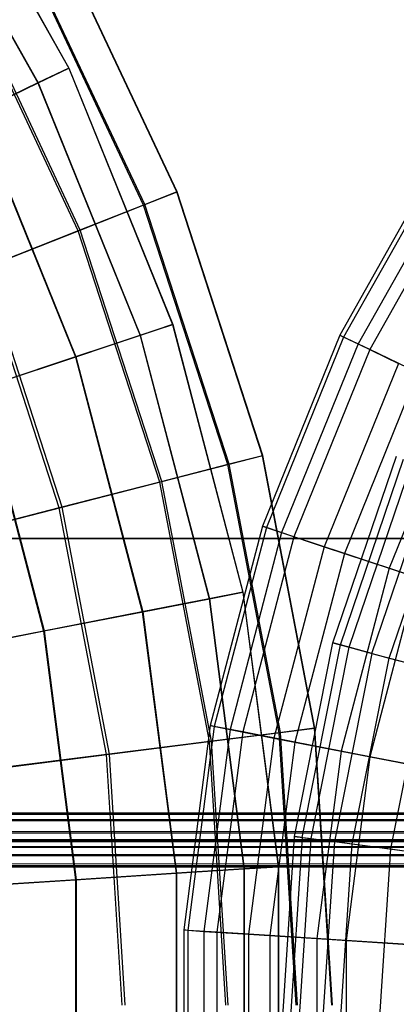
# Model space of a CAD drawing. Extents: x 0.2 to 40.1, y -6.7 to 6.7.
# Tile 484 of 516: x 35.095 to 35.648, y 3.451 to 4.895. Entities that reach past the tile are written whole.
import ezdxf

# ---------------------------------------------------------------- set-up
doc = ezdxf.new("R2010")
doc.units = 0
doc.header["$MEASUREMENT"] = 0
doc.layers.get('0').update_dxf_attribs({"color": 13, "linetype": 'CONTINUOUS'})

# ---------------------------------------------------------------- blocks, each defined once
blk = doc.blocks.new('SNOWBALL_XIV_PM3_STL')
at = {"color": 0}
for p, q in [((34.9682, 5.1783, 6.5174), (35.1674, 4.8245, 6.5174)), ((34.9682, 5.1783, 6.5174), (35.1674, 4.8245, 6.5174)), ((34.9683, 5.1784, 6.1213), (35.1676, 4.8245, 6.1213)), ((34.9683, 5.1784, 6.1213), (35.1676, 4.8245, 6.1213)), ((34.9259, 5.1508, 6.9102), (35.122, 4.8026, 6.9102)), ((34.9259, 5.1508, 6.9102), (35.122, 4.8026, 6.9102)), ((34.9263, 5.151, 5.7285), (35.1224, 4.8028, 5.7285)), ((34.9263, 5.151, 5.7285), (35.1224, 4.8028, 5.7285)), ((35.3258, 4.6426, 6.523), (35.1525, 5.0109, 6.523)), ((35.3258, 4.6426, 6.523), (35.1525, 5.0109, 6.523)), ((35.3264, 4.6429, 6.1192), (35.1531, 5.0113, 6.1192)), ((35.3264, 4.6429, 6.1192), (35.1531, 5.0113, 6.1192)), ((35.2772, 4.6234, 6.9235), (35.1067, 4.9857, 6.9235)), ((35.2772, 4.6234, 6.9235), (35.1067, 4.9857, 6.9235)), ((35.279, 4.6241, 5.7185), (35.1084, 4.9867, 5.7185)), ((35.279, 4.6241, 5.7185), (35.1084, 4.9867, 5.7185)), ((35.1813, 4.5854, 7.314), (35.0163, 4.9361, 7.314)), ((35.1813, 4.5854, 7.314), (35.0163, 4.9361, 7.314)), ((35.1843, 4.5866, 5.3277), (35.0192, 4.9376, 5.3277)), ((35.1843, 4.5866, 5.3277), (35.0192, 4.9376, 5.3277)), ((35.1674, 4.8245, 6.5174), (35.122, 4.8026, 6.9102)), ((35.1674, 4.8245, 6.5174), (35.122, 4.8026, 6.9102)), ((35.1224, 4.8028, 5.7285), (35.1676, 4.8245, 6.1213)), ((35.1224, 4.8028, 5.7285), (35.1676, 4.8245, 6.1213)), ((35.1676, 4.8245, 6.1213), (35.1674, 4.8245, 6.5174)), ((35.1674, 4.8245, 6.5174), (35.3198, 4.4481, 6.5174)), ((35.1676, 4.8245, 6.1213), (35.1674, 4.8245, 6.5174)), ((35.1674, 4.8245, 6.5174), (35.3198, 4.4481, 6.5174)), ((35.1676, 4.8245, 6.1213), (35.32, 4.4481, 6.1213)), ((35.1676, 4.8245, 6.1213), (35.32, 4.4481, 6.1213)), ((35.122, 4.8026, 6.9102), (35.032, 4.7593, 7.2934)), ((35.122, 4.8026, 6.9102), (35.032, 4.7593, 7.2934)), ((35.0327, 4.7596, 5.3452), (35.1224, 4.8028, 5.7285)), ((35.0327, 4.7596, 5.3452), (35.1224, 4.8028, 5.7285)), ((35.122, 4.8026, 6.9102), (35.272, 4.4322, 6.9102)), ((35.122, 4.8026, 6.9102), (35.272, 4.4322, 6.9102)), ((35.1224, 4.8028, 5.7285), (35.2724, 4.4323, 5.7285)), ((35.1224, 4.8028, 5.7285), (35.2724, 4.4323, 5.7285)), ((35.032, 4.7593, 7.2934), (35.1772, 4.4007, 7.2934)), ((35.032, 4.7593, 7.2934), (35.1772, 4.4007, 7.2934)), ((35.0327, 4.7596, 5.3452), (35.1779, 4.4009, 5.3452)), ((35.0327, 4.7596, 5.3452), (35.1779, 4.4009, 5.3452)), ((35.3258, 4.6426, 6.523), (35.2772, 4.6234, 6.9235)), ((35.3258, 4.6426, 6.523), (35.2772, 4.6234, 6.9235)), ((35.279, 4.6241, 5.7185), (35.3264, 4.6429, 6.1192)), ((35.279, 4.6241, 5.7185), (35.3264, 4.6429, 6.1192)), ((35.3264, 4.6429, 6.1192), (35.3258, 4.6426, 6.523)), ((35.3264, 4.6429, 6.1192), (35.3258, 4.6426, 6.523)), ((35.4516, 4.2555, 6.523), (35.3258, 4.6426, 6.523)), ((35.4516, 4.2555, 6.523), (35.3258, 4.6426, 6.523)), ((35.4522, 4.2557, 6.1192), (35.3264, 4.6429, 6.1192)), ((35.4522, 4.2557, 6.1192), (35.3264, 4.6429, 6.1192)), ((35.2772, 4.6234, 6.9235), (35.1813, 4.5854, 7.314)), ((35.2772, 4.6234, 6.9235), (35.1813, 4.5854, 7.314)), ((35.1843, 4.5866, 5.3277), (35.279, 4.6241, 5.7185)), ((35.1843, 4.5866, 5.3277), (35.279, 4.6241, 5.7185)), ((35.4009, 4.2425, 6.9235), (35.2772, 4.6234, 6.9235)), ((35.4009, 4.2425, 6.9235), (35.2772, 4.6234, 6.9235)), ((35.4028, 4.243, 5.7185), (35.279, 4.6241, 5.7185)), ((35.4028, 4.243, 5.7185), (35.279, 4.6241, 5.7185)), ((35.1813, 4.5854, 7.314), (35.0398, 4.5294, 7.6881)), ((35.1813, 4.5854, 7.314), (35.0398, 4.5294, 7.6881)), ((35.044, 4.5311, 4.9531), (35.1843, 4.5866, 5.3277)), ((35.044, 4.5311, 4.9531), (35.1843, 4.5866, 5.3277)), ((35.301, 4.2169, 7.314), (35.1813, 4.5854, 7.314)), ((35.301, 4.2169, 7.314), (35.1813, 4.5854, 7.314)), ((35.3042, 4.2177, 5.3277), (35.1843, 4.5866, 5.3277)), ((35.3042, 4.2177, 5.3277), (35.1843, 4.5866, 5.3277)), ((35.1536, 4.179, 7.6881), (35.0398, 4.5294, 7.6881)), ((35.1536, 4.179, 7.6881), (35.0398, 4.5294, 7.6881)), ((35.158, 4.1802, 4.9531), (35.044, 4.5311, 4.9531)), ((35.158, 4.1802, 4.9531), (35.044, 4.5311, 4.9531)), ((35.3198, 4.4481, 6.5174), (35.272, 4.4322, 6.9102)), ((35.3198, 4.4481, 6.5174), (35.272, 4.4322, 6.9102)), ((35.2724, 4.4323, 5.7285), (35.32, 4.4481, 6.1213)), ((35.2724, 4.4323, 5.7285), (35.32, 4.4481, 6.1213)), ((35.32, 4.4481, 6.1213), (35.3198, 4.4481, 6.5174)), ((35.3198, 4.4481, 6.5174), (35.4228, 4.0553, 6.5174)), ((35.3198, 4.4481, 6.5174), (35.4228, 4.0553, 6.5174)), ((35.32, 4.4481, 6.1213), (35.3198, 4.4481, 6.5174)), ((35.32, 4.4481, 6.1213), (35.423, 4.0553, 6.1213)), ((35.32, 4.4481, 6.1213), (35.423, 4.0553, 6.1213)), ((35.272, 4.4322, 6.9102), (35.1772, 4.4007, 7.2934)), ((35.272, 4.4322, 6.9102), (35.1772, 4.4007, 7.2934)), ((35.1779, 4.4009, 5.3452), (35.2724, 4.4323, 5.7285)), ((35.1779, 4.4009, 5.3452), (35.2724, 4.4323, 5.7285)), ((35.272, 4.4322, 6.9102), (35.3733, 4.0456, 6.9102)), ((35.272, 4.4322, 6.9102), (35.3733, 4.0456, 6.9102)), ((35.2724, 4.4323, 5.7285), (35.3738, 4.0457, 5.7285)), ((35.2724, 4.4323, 5.7285), (35.3738, 4.0457, 5.7285)), ((35.1772, 4.4007, 7.2934), (35.037, 4.3542, 7.6608)), ((35.1772, 4.4007, 7.2934), (35.037, 4.3542, 7.6608)), ((35.0379, 4.3545, 4.9777), (35.1779, 4.4009, 5.3452)), ((35.0379, 4.3545, 4.9777), (35.1779, 4.4009, 5.3452)), ((35.1772, 4.4007, 7.2934), (35.2753, 4.0265, 7.2934)), ((35.1772, 4.4007, 7.2934), (35.2753, 4.0265, 7.2934)), ((35.1779, 4.4009, 5.3452), (35.276, 4.0267, 5.3452)), ((35.1779, 4.4009, 5.3452), (35.276, 4.0267, 5.3452)), ((35.037, 4.3542, 7.6608), (35.1303, 3.9983, 7.6608)), ((35.037, 4.3542, 7.6608), (35.1303, 3.9983, 7.6608)), ((35.0379, 4.3545, 4.9777), (35.1313, 3.9985, 4.9777)), ((35.0379, 4.3545, 4.9777), (35.1313, 3.9985, 4.9777)), ((35.4516, 4.2555, 6.523), (35.4009, 4.2425, 6.9235)), ((35.4516, 4.2555, 6.523), (35.4009, 4.2425, 6.9235)), ((35.4028, 4.243, 5.7185), (35.4522, 4.2557, 6.1192)), ((35.4028, 4.243, 5.7185), (35.4522, 4.2557, 6.1192)), ((35.4522, 4.2557, 6.1192), (35.4516, 4.2555, 6.523)), ((35.4522, 4.2557, 6.1192), (35.4516, 4.2555, 6.523)), ((35.5279, 3.8557, 6.523), (35.4516, 4.2555, 6.523)), ((35.5279, 3.8557, 6.523), (35.4516, 4.2555, 6.523)), ((35.5285, 3.8558, 6.1192), (35.4522, 4.2557, 6.1192)), ((35.5285, 3.8558, 6.1192), (35.4522, 4.2557, 6.1192)), ((35.4009, 4.2425, 6.9235), (35.301, 4.2169, 7.314)), ((35.4009, 4.2425, 6.9235), (35.301, 4.2169, 7.314)), ((35.3042, 4.2177, 5.3277), (35.4028, 4.243, 5.7185)), ((35.3042, 4.2177, 5.3277), (35.4028, 4.243, 5.7185)), ((35.476, 3.8492, 6.9235), (35.4009, 4.2425, 6.9235)), ((35.476, 3.8492, 6.9235), (35.4009, 4.2425, 6.9235)), ((35.4779, 3.8494, 5.7185), (35.4028, 4.243, 5.7185)), ((35.4779, 3.8494, 5.7185), (35.4028, 4.243, 5.7185)), ((35.301, 4.2169, 7.314), (35.1536, 4.179, 7.6881)), ((35.301, 4.2169, 7.314), (35.1536, 4.179, 7.6881)), ((35.158, 4.1802, 4.9531), (35.3042, 4.2177, 5.3277)), ((35.158, 4.1802, 4.9531), (35.3042, 4.2177, 5.3277)), ((35.3737, 3.8362, 7.314), (35.301, 4.2169, 7.314)), ((35.3737, 3.8362, 7.314), (35.301, 4.2169, 7.314)), ((35.3769, 3.8366, 5.3277), (35.3042, 4.2177, 5.3277)), ((35.3769, 3.8366, 5.3277), (35.3042, 4.2177, 5.3277)), ((35.1536, 4.179, 7.6881), (34.9611, 4.1296, 8.0397)), ((35.1536, 4.179, 7.6881), (34.9611, 4.1296, 8.0397)), ((34.9665, 4.131, 4.6009), (35.158, 4.1802, 4.9531)), ((34.9665, 4.131, 4.6009), (35.158, 4.1802, 4.9531)), ((35.2227, 3.8172, 7.6881), (35.1536, 4.179, 7.6881)), ((35.2227, 3.8172, 7.6881), (35.1536, 4.179, 7.6881)), ((35.2271, 3.8177, 4.9531), (35.158, 4.1802, 4.9531)), ((35.2271, 3.8177, 4.9531), (35.158, 4.1802, 4.9531)), ((39.4316, 4.1339, 50.8714), (0.8489, 4.1339, 50.8714)), ((0.8489, 4.1339, 50.9108), (39.4316, 4.1339, 50.9108)), ((39.4316, 4.1339, 50.8714), (0.8489, 4.1339, 50.8714)), ((0.8489, 4.1339, 50.9108), (39.4316, 4.1339, 50.9108)), ((35.3733, 4.0456, 6.9102), (35.2753, 4.0265, 7.2934)), ((35.3733, 4.0456, 6.9102), (35.2753, 4.0265, 7.2934)), ((35.276, 4.0267, 5.3452), (35.3738, 4.0457, 5.7285)), ((35.276, 4.0267, 5.3452), (35.3738, 4.0457, 5.7285)), ((35.4228, 4.0553, 6.5174), (35.3733, 4.0456, 6.9102)), ((35.4228, 4.0553, 6.5174), (35.3733, 4.0456, 6.9102)), ((35.3733, 4.0456, 6.9102), (35.4244, 3.6493, 6.9102)), ((35.3733, 4.0456, 6.9102), (35.4244, 3.6493, 6.9102)), ((35.3738, 4.0457, 5.7285), (35.423, 4.0553, 6.1213)), ((35.3738, 4.0457, 5.7285), (35.423, 4.0553, 6.1213)), ((35.3738, 4.0457, 5.7285), (35.4249, 3.6493, 5.7285)), ((35.3738, 4.0457, 5.7285), (35.4249, 3.6493, 5.7285)), ((35.423, 4.0553, 6.1213), (35.4228, 4.0553, 6.5174)), ((35.423, 4.0553, 6.1213), (35.4228, 4.0553, 6.5174)), ((35.4228, 4.0553, 6.5174), (35.4747, 3.6525, 6.5174)), ((35.4228, 4.0553, 6.5174), (35.4747, 3.6525, 6.5174)), ((35.423, 4.0553, 6.1213), (35.4749, 3.6525, 6.1213)), ((35.423, 4.0553, 6.1213), (35.4749, 3.6525, 6.1213)), ((35.2753, 4.0265, 7.2934), (35.1303, 3.9983, 7.6608)), ((35.2753, 4.0265, 7.2934), (35.1303, 3.9983, 7.6608)), ((35.1313, 3.9985, 4.9777), (35.276, 4.0267, 5.3452)), ((35.1313, 3.9985, 4.9777), (35.276, 4.0267, 5.3452)), ((35.2753, 4.0265, 7.2934), (35.3248, 3.6429, 7.2934)), ((35.2753, 4.0265, 7.2934), (35.3248, 3.6429, 7.2934)), ((35.276, 4.0267, 5.3452), (35.3255, 3.6429, 5.3452)), ((35.276, 4.0267, 5.3452), (35.3255, 3.6429, 5.3452)), ((35.1303, 3.9983, 7.6608), (34.9407, 3.9614, 8.0065)), ((35.1303, 3.9983, 7.6608), (34.9407, 3.9614, 8.0065)), ((34.9419, 3.9616, 4.6318), (35.1313, 3.9985, 4.9777)), ((34.9419, 3.9616, 4.6318), (35.1313, 3.9985, 4.9777)), ((35.1303, 3.9983, 7.6608), (35.1773, 3.6334, 7.6608)), ((35.1303, 3.9983, 7.6608), (35.1773, 3.6334, 7.6608)), ((35.1313, 3.9985, 4.9777), (35.1783, 3.6335, 4.9777)), ((35.1313, 3.9985, 4.9777), (35.1783, 3.6335, 4.9777)), ((35.476, 3.8492, 6.9235), (35.3737, 3.8362, 7.314)), ((35.476, 3.8492, 6.9235), (35.3737, 3.8362, 7.314)), ((35.3769, 3.8366, 5.3277), (35.4779, 3.8494, 5.7185)), ((35.3769, 3.8366, 5.3277), (35.4779, 3.8494, 5.7185)), ((35.5279, 3.8557, 6.523), (35.476, 3.8492, 6.9235)), ((35.5279, 3.8557, 6.523), (35.476, 3.8492, 6.9235)), ((35.5011, 3.4495, 6.9235), (35.476, 3.8492, 6.9235)), ((35.5011, 3.4495, 6.9235), (35.476, 3.8492, 6.9235)), ((35.4779, 3.8494, 5.7185), (35.5285, 3.8558, 6.1192)), ((35.4779, 3.8494, 5.7185), (35.5285, 3.8558, 6.1192)), ((35.5031, 3.4495, 5.7185), (35.4779, 3.8494, 5.7185)), ((35.5031, 3.4495, 5.7185), (35.4779, 3.8494, 5.7185)), ((35.5285, 3.8558, 6.1192), (35.5279, 3.8557, 6.523)), ((35.5285, 3.8558, 6.1192), (35.5279, 3.8557, 6.523)), ((35.5534, 3.4495, 6.523), (35.5279, 3.8557, 6.523)), ((35.5534, 3.4495, 6.523), (35.5279, 3.8557, 6.523)), ((35.5541, 3.4495, 6.1192), (35.5285, 3.8558, 6.1192)), ((35.5541, 3.4495, 6.1192), (35.5285, 3.8558, 6.1192)), ((35.3737, 3.8362, 7.314), (35.2227, 3.8172, 7.6881)), ((35.3737, 3.8362, 7.314), (35.2227, 3.8172, 7.6881)), ((35.2271, 3.8177, 4.9531), (35.3769, 3.8366, 5.3277)), ((35.2271, 3.8177, 4.9531), (35.3769, 3.8366, 5.3277)), ((35.398, 3.4495, 7.314), (35.3737, 3.8362, 7.314)), ((35.398, 3.4495, 7.314), (35.3737, 3.8362, 7.314)), ((35.4013, 3.4495, 5.3277), (35.3769, 3.8366, 5.3277)), ((35.4013, 3.4495, 5.3277), (35.3769, 3.8366, 5.3277)), ((35.2227, 3.8172, 7.6881), (35.0254, 3.7922, 8.0397)), ((35.2227, 3.8172, 7.6881), (35.0254, 3.7922, 8.0397)), ((35.031, 3.7929, 4.6009), (35.2271, 3.8177, 4.9531)), ((35.031, 3.7929, 4.6009), (35.2271, 3.8177, 4.9531)), ((35.2458, 3.4495, 7.6881), (35.2227, 3.8172, 7.6881)), ((35.2458, 3.4495, 7.6881), (35.2227, 3.8172, 7.6881)), ((35.2503, 3.4495, 4.9531), (35.2271, 3.8177, 4.9531)), ((35.2503, 3.4495, 4.9531), (35.2271, 3.8177, 4.9531)), ((39.4288, 3.7313, 51.6196), (0.8517, 3.7313, 51.6196)), ((0.8517, 3.7313, 51.6196), (39.425, 3.7302, 51.6323)), ((0.8517, 3.7313, 51.6196), (39.425, 3.7302, 51.6323)), ((0.8517, 3.7313, 50.9109), (39.4288, 3.7313, 50.9109)), ((0.8517, 3.7313, 50.9109), (39.4288, 3.7313, 50.9109)), ((39.4288, 3.7313, 51.6196), (0.8517, 3.7313, 51.6196)), ((0.8599, 3.7265, 51.6467), (39.425, 3.7302, 51.6323)), ((0.8599, 3.7265, 51.6467), (39.425, 3.7302, 51.6323)), ((0.8599, 3.7265, 51.6467), (39.4168, 3.7211, 51.6583)), ((0.8599, 3.7265, 51.6467), (39.4168, 3.7211, 51.6583)), ((0.8681, 3.7126, 51.6705), (39.4168, 3.7211, 51.6583)), ((0.8681, 3.7126, 51.6705), (39.4168, 3.7211, 51.6583)), ((0.8681, 3.7126, 51.6705), (39.4086, 3.7035, 51.6796)), ((0.8681, 3.7126, 51.6705), (39.4086, 3.7035, 51.6796)), ((0.8763, 3.6913, 51.6881), (39.4086, 3.7035, 51.6796)), ((0.8763, 3.6913, 51.6881), (39.4086, 3.7035, 51.6796)), ((0.8517, 3.6919, 51.6196), (39.4208, 3.6896, 51.6329)), ((0.8517, 3.6919, 51.6196), (39.4208, 3.6896, 51.6329)), ((0.8517, 3.6919, 51.6196), (39.4288, 3.6919, 51.6196)), ((39.4288, 3.6919, 50.9109), (0.8517, 3.6919, 50.9109)), ((0.8517, 3.6919, 51.6196), (39.4288, 3.6919, 51.6196)), ((39.4288, 3.6919, 50.9109), (0.8517, 3.6919, 50.9109)), ((0.862, 3.6882, 51.6364), (39.4208, 3.6896, 51.6329)), ((0.862, 3.6882, 51.6364), (39.4208, 3.6896, 51.6329)), ((0.862, 3.6882, 51.6364), (39.4116, 3.6817, 51.646)), ((0.862, 3.6882, 51.6364), (39.4116, 3.6817, 51.646)), ((39.3922, 3.6526, 51.6983), (0.8763, 3.6913, 51.6881)), ((0.8763, 3.6913, 51.6881), (39.4004, 3.6797, 51.6935)), ((0.8763, 3.6913, 51.6881), (39.4004, 3.6797, 51.6935)), ((39.3922, 3.6526, 51.6983), (0.8763, 3.6913, 51.6881)), ((0.8711, 3.679, 51.6487), (39.4116, 3.6817, 51.646)), ((0.8711, 3.679, 51.6487), (39.4116, 3.6817, 51.646)), ((0.8711, 3.679, 51.6487), (39.4025, 3.6693, 51.6552)), ((0.8711, 3.679, 51.6487), (39.4025, 3.6693, 51.6552)), ((0.8802, 3.6659, 51.6566), (39.4025, 3.6693, 51.6552)), ((0.8802, 3.6659, 51.6566), (39.4025, 3.6693, 51.6552)), ((0.8802, 3.6659, 51.6566), (39.3922, 3.6526, 51.6589)), ((0.8802, 3.6659, 51.6566), (39.3922, 3.6526, 51.6589)), ((39.3922, 3.6526, 51.6983), (0.8845, 3.6653, 51.6973)), ((39.3922, 3.6526, 51.6983), (0.8845, 3.6653, 51.6973)), ((39.3922, 3.6526, 51.6983), (10.6757, 3.6524, 51.6983)), ((10.6757, 3.6524, 51.6589), (39.3922, 3.6526, 51.6589)), ((39.3922, 3.6526, 51.6983), (10.6757, 3.6524, 51.6983)), ((10.6757, 3.6524, 51.6589), (39.3922, 3.6526, 51.6589)), ((35.1773, 3.6334, 7.6608), (35.3248, 3.6429, 7.2934)), ((35.1773, 3.6334, 7.6608), (35.3248, 3.6429, 7.2934)), ((35.3255, 3.6429, 5.3452), (35.1783, 3.6335, 4.9777)), ((35.3255, 3.6429, 5.3452), (35.1783, 3.6335, 4.9777)), ((35.3248, 3.6429, 7.2934), (35.4244, 3.6493, 6.9102)), ((35.3248, 3.6429, 7.2934), (35.4244, 3.6493, 6.9102)), ((35.3248, 3.6429, 7.2934), (35.3248, 3.2561, 7.2934)), ((35.3248, 3.6429, 7.2934), (35.3248, 3.2561, 7.2934)), ((35.4249, 3.6493, 5.7285), (35.3255, 3.6429, 5.3452)), ((35.4249, 3.6493, 5.7285), (35.3255, 3.6429, 5.3452)), ((35.3255, 3.6429, 5.3452), (35.3255, 3.256, 5.3452)), ((35.3255, 3.6429, 5.3452), (35.3255, 3.256, 5.3452)), ((35.4244, 3.6493, 6.9102), (35.4747, 3.6525, 6.5174)), ((35.4244, 3.6493, 6.9102), (35.4747, 3.6525, 6.5174)), ((35.4244, 3.6493, 6.9102), (35.4244, 3.2497, 6.9102)), ((35.4244, 3.6493, 6.9102), (35.4244, 3.2497, 6.9102)), ((35.4749, 3.6525, 6.1213), (35.4249, 3.6493, 5.7285)), ((35.4749, 3.6525, 6.1213), (35.4249, 3.6493, 5.7285)), ((35.4249, 3.6493, 5.7285), (35.4249, 3.2496, 5.7285)), ((35.4249, 3.6493, 5.7285), (35.4249, 3.2496, 5.7285)), ((35.4747, 3.6525, 6.5174), (35.4749, 3.6525, 6.1213)), ((35.4747, 3.6525, 6.5174), (35.4749, 3.6525, 6.1213)), ((35.4747, 3.6525, 6.5174), (35.4747, 3.2464, 6.5174)), ((35.4747, 3.6525, 6.5174), (35.4747, 3.2464, 6.5174)), ((35.4749, 3.6525, 6.1213), (35.4749, 3.2464, 6.1213)), ((35.4749, 3.6525, 6.1213), (35.4749, 3.2464, 6.1213)), ((34.9846, 3.6211, 8.0065), (35.1773, 3.6334, 7.6608)), ((34.9846, 3.6211, 8.0065), (35.1773, 3.6334, 7.6608)), ((35.1783, 3.6335, 4.9777), (34.9858, 3.6211, 4.6318)), ((35.1783, 3.6335, 4.9777), (34.9858, 3.6211, 4.6318)), ((35.1773, 3.6334, 7.6608), (35.1773, 3.2655, 7.6608)), ((35.1773, 3.6334, 7.6608), (35.1773, 3.2655, 7.6608)), ((35.1783, 3.6335, 4.9777), (35.1783, 3.2655, 4.9777)), ((35.1783, 3.6335, 4.9777), (35.1783, 3.2655, 4.9777))]:
    blk.add_line(p, q, dxfattribs=at)
blk = doc.blocks.new('GRUPUJ_1')
at = {"color": 0}
for p, q in [((35.5071, 11.3557, 14.7623), (35.3587, 11.0921, 14.7623)), ((35.5071, 11.3557, 14.7623), (35.3587, 11.0921, 14.7623)), ((35.5124, 11.3522, 14.4698), (35.3644, 11.0894, 14.4698)), ((35.5124, 11.3522, 14.4698), (35.3644, 11.0894, 14.4698)), ((35.5321, 11.3394, 15.0533), (35.3856, 11.0792, 15.0533)), ((35.5321, 11.3394, 15.0533), (35.3856, 11.0792, 15.0533)), ((35.548, 11.329, 14.1804), (35.4027, 11.071, 14.1804)), ((35.548, 11.329, 14.1804), (35.4027, 11.071, 14.1804)), ((35.3587, 11.0921, 14.7623), (35.2452, 10.8118, 14.7623)), ((35.3587, 11.0921, 14.7623), (35.2452, 10.8118, 14.7623)), ((35.3644, 11.0894, 14.4698), (35.2512, 10.8098, 14.4698)), ((35.3644, 11.0894, 14.4698), (35.2512, 10.8098, 14.4698)), ((35.3644, 11.0894, 14.4698), (35.3587, 11.0921, 14.7623)), ((35.3644, 11.0894, 14.4698), (35.3587, 11.0921, 14.7623)), ((35.3587, 11.0921, 14.7623), (35.3856, 11.0792, 15.0533)), ((35.3587, 11.0921, 14.7623), (35.3856, 11.0792, 15.0533)), ((35.4027, 11.071, 14.1804), (35.3644, 11.0894, 14.4698)), ((35.4027, 11.071, 14.1804), (35.3644, 11.0894, 14.4698)), ((35.3856, 11.0792, 15.0533), (35.2735, 10.8024, 15.0533)), ((35.3856, 11.0792, 15.0533), (35.2735, 10.8024, 15.0533)), ((35.4027, 11.071, 14.1804), (35.2915, 10.7964, 14.1804)), ((35.4027, 11.071, 14.1804), (35.2915, 10.7964, 14.1804)), ((35.3856, 11.0792, 15.0533), (35.4447, 11.0507, 15.3385)), ((35.3856, 11.0792, 15.0533), (35.4447, 11.0507, 15.3385)), ((35.4729, 11.0371, 13.8984), (35.4027, 11.071, 14.1804)), ((35.4729, 11.0371, 13.8984), (35.4027, 11.071, 14.1804)), ((35.4447, 11.0507, 15.3385), (35.3358, 10.7817, 15.3385)), ((35.4447, 11.0507, 15.3385), (35.3358, 10.7817, 15.3385)), ((35.4729, 11.0371, 13.8984), (35.3655, 10.7719, 13.8984)), ((35.4729, 11.0371, 13.8984), (35.3655, 10.7719, 13.8984)), ((35.5351, 11.0072, 15.6133), (35.431, 10.7501, 15.6133)), ((35.5351, 11.0072, 15.6133), (35.431, 10.7501, 15.6133)), ((35.3488, 10.6405, 14.6111), (35.4418, 10.9144, 14.6111)), ((35.3488, 10.6405, 14.6111), (35.4418, 10.9144, 14.6111)), ((35.3599, 10.6375, 14.9011), (35.4524, 10.9101, 14.9011)), ((35.3599, 10.6375, 14.9011), (35.4524, 10.9101, 14.9011)), ((35.3728, 10.6341, 14.3219), (35.4647, 10.905, 14.3219)), ((35.3728, 10.6341, 14.3219), (35.4647, 10.905, 14.3219)), ((35.4058, 10.6252, 15.1874), (35.4963, 10.8919, 15.1874)), ((35.4058, 10.6252, 15.1874), (35.4963, 10.8919, 15.1874)), ((35.4314, 10.6184, 14.0382), (35.5208, 10.8817, 14.0382)), ((35.4314, 10.6184, 14.0382), (35.5208, 10.8817, 14.0382)), ((35.2452, 10.8118, 14.7623), (35.1685, 10.5192, 14.7623)), ((35.2452, 10.8118, 14.7623), (35.1685, 10.5192, 14.7623)), ((35.2512, 10.8098, 14.4698), (35.1747, 10.518, 14.4698)), ((35.2512, 10.8098, 14.4698), (35.1747, 10.518, 14.4698)), ((35.2512, 10.8098, 14.4698), (35.2452, 10.8118, 14.7623)), ((35.2512, 10.8098, 14.4698), (35.2452, 10.8118, 14.7623)), ((35.2452, 10.8118, 14.7623), (35.2735, 10.8024, 15.0533)), ((35.2452, 10.8118, 14.7623), (35.2735, 10.8024, 15.0533)), ((35.2915, 10.7964, 14.1804), (35.2512, 10.8098, 14.4698)), ((35.2915, 10.7964, 14.1804), (35.2512, 10.8098, 14.4698)), ((35.2735, 10.8024, 15.0533), (35.1978, 10.5135, 15.0533)), ((35.2735, 10.8024, 15.0533), (35.1978, 10.5135, 15.0533)), ((35.2915, 10.7964, 14.1804), (35.2164, 10.5099, 14.1804)), ((35.2915, 10.7964, 14.1804), (35.2164, 10.5099, 14.1804)), ((35.2735, 10.8024, 15.0533), (35.3358, 10.7817, 15.3385)), ((35.2735, 10.8024, 15.0533), (35.3358, 10.7817, 15.3385)), ((35.3655, 10.7719, 13.8984), (35.2915, 10.7964, 14.1804)), ((35.3655, 10.7719, 13.8984), (35.2915, 10.7964, 14.1804)), ((35.3358, 10.7817, 15.3385), (35.2622, 10.501, 15.3385)), ((35.3358, 10.7817, 15.3385), (35.2622, 10.501, 15.3385)), ((35.3358, 10.7817, 15.3385), (35.431, 10.7501, 15.6133)), ((35.3358, 10.7817, 15.3385), (35.431, 10.7501, 15.6133)), ((35.3655, 10.7719, 13.8984), (35.2929, 10.495, 13.8984)), ((35.3655, 10.7719, 13.8984), (35.2929, 10.495, 13.8984)), ((35.4719, 10.7365, 13.6282), (35.3655, 10.7719, 13.8984)), ((35.4719, 10.7365, 13.6282), (35.3655, 10.7719, 13.8984)), ((35.431, 10.7501, 15.6133), (35.3607, 10.4818, 15.6133)), ((35.431, 10.7501, 15.6133), (35.3607, 10.4818, 15.6133)), ((35.431, 10.7501, 15.6133), (35.5578, 10.708, 15.8736)), ((35.431, 10.7501, 15.6133), (35.5578, 10.708, 15.8736)), ((35.4719, 10.7365, 13.6282), (35.403, 10.4736, 13.6282)), ((35.4719, 10.7365, 13.6282), (35.403, 10.4736, 13.6282)), ((35.2924, 10.3567, 14.6111), (35.3488, 10.6405, 14.6111)), ((35.2924, 10.3567, 14.6111), (35.3488, 10.6405, 14.6111)), ((35.3038, 10.3552, 14.9011), (35.3599, 10.6375, 14.9011)), ((35.3038, 10.3552, 14.9011), (35.3599, 10.6375, 14.9011)), ((35.317, 10.3535, 14.3219), (35.3728, 10.6341, 14.3219)), ((35.317, 10.3535, 14.3219), (35.3728, 10.6341, 14.3219)), ((35.3488, 10.6405, 14.6111), (35.3728, 10.6341, 14.3219)), ((35.3599, 10.6375, 14.9011), (35.3488, 10.6405, 14.6111)), ((35.3488, 10.6405, 14.6111), (35.3728, 10.6341, 14.3219)), ((35.3599, 10.6375, 14.9011), (35.3488, 10.6405, 14.6111)), ((35.4058, 10.6252, 15.1874), (35.3599, 10.6375, 14.9011)), ((35.4058, 10.6252, 15.1874), (35.3599, 10.6375, 14.9011)), ((35.3728, 10.6341, 14.3219), (35.4314, 10.6184, 14.0382)), ((35.3728, 10.6341, 14.3219), (35.4314, 10.6184, 14.0382)), ((35.4058, 10.6252, 15.1874), (35.3509, 10.349, 15.1874)), ((35.4058, 10.6252, 15.1874), (35.3509, 10.349, 15.1874)), ((35.4058, 10.6252, 15.1874), (35.4858, 10.6038, 15.4655)), ((35.4058, 10.6252, 15.1874), (35.4858, 10.6038, 15.4655)), ((35.3771, 10.3456, 14.0382), (35.4314, 10.6184, 14.0382)), ((35.3771, 10.3456, 14.0382), (35.4314, 10.6184, 14.0382)), ((35.4314, 10.6184, 14.0382), (35.5237, 10.5936, 13.7641)), ((35.4314, 10.6184, 14.0382), (35.5237, 10.5936, 13.7641)), ((35.4858, 10.6038, 15.4655), (35.433, 10.3382, 15.4655)), ((35.4858, 10.6038, 15.4655), (35.433, 10.3382, 15.4655)), ((35.1685, 10.5192, 14.7623), (35.1298, 10.2193, 14.7623)), ((35.1685, 10.5192, 14.7623), (35.1298, 10.2193, 14.7623)), ((35.1747, 10.518, 14.4698), (35.1361, 10.2188, 14.4698)), ((35.1747, 10.518, 14.4698), (35.1361, 10.2188, 14.4698)), ((35.1747, 10.518, 14.4698), (35.1685, 10.5192, 14.7623)), ((35.1747, 10.518, 14.4698), (35.1685, 10.5192, 14.7623)), ((35.1685, 10.5192, 14.7623), (35.1978, 10.5135, 15.0533)), ((35.1685, 10.5192, 14.7623), (35.1978, 10.5135, 15.0533)), ((35.2164, 10.5099, 14.1804), (35.1747, 10.518, 14.4698)), ((35.2164, 10.5099, 14.1804), (35.1747, 10.518, 14.4698)), ((35.1978, 10.5135, 15.0533), (35.1596, 10.2173, 15.0533)), ((35.1978, 10.5135, 15.0533), (35.1596, 10.2173, 15.0533)), ((35.2164, 10.5099, 14.1804), (35.1785, 10.2161, 14.1804)), ((35.2164, 10.5099, 14.1804), (35.1785, 10.2161, 14.1804)), ((35.1978, 10.5135, 15.0533), (35.2622, 10.501, 15.3385)), ((35.1978, 10.5135, 15.0533), (35.2622, 10.501, 15.3385)), ((35.2929, 10.495, 13.8984), (35.2164, 10.5099, 14.1804)), ((35.2929, 10.495, 13.8984), (35.2164, 10.5099, 14.1804)), ((35.2622, 10.501, 15.3385), (35.2251, 10.2131, 15.3385)), ((35.2622, 10.501, 15.3385), (35.2251, 10.2131, 15.3385)), ((35.2929, 10.495, 13.8984), (35.2563, 10.2111, 13.8984)), ((35.2929, 10.495, 13.8984), (35.2563, 10.2111, 13.8984)), ((35.2622, 10.501, 15.3385), (35.3607, 10.4818, 15.6133)), ((35.2622, 10.501, 15.3385), (35.3607, 10.4818, 15.6133)), ((35.403, 10.4736, 13.6282), (35.2929, 10.495, 13.8984)), ((35.403, 10.4736, 13.6282), (35.2929, 10.495, 13.8984)), ((35.3607, 10.4818, 15.6133), (35.3252, 10.2067, 15.6133)), ((35.3607, 10.4818, 15.6133), (35.3252, 10.2067, 15.6133)), ((35.3607, 10.4818, 15.6133), (35.4918, 10.4563, 15.8736)), ((35.3607, 10.4818, 15.6133), (35.4918, 10.4563, 15.8736)), ((35.403, 10.4736, 13.6282), (35.3682, 10.204, 13.6282)), ((35.403, 10.4736, 13.6282), (35.3682, 10.204, 13.6282)), ((35.545, 10.4459, 13.3739), (35.403, 10.4736, 13.6282)), ((35.545, 10.4459, 13.3739), (35.403, 10.4736, 13.6282)), ((35.2735, 10.068, 14.6111), (35.2924, 10.3567, 14.6111)), ((35.2735, 10.068, 14.6111), (35.2924, 10.3567, 14.6111)), ((35.3038, 10.3552, 14.9011), (35.2849, 10.068, 14.9011)), ((35.3038, 10.3552, 14.9011), (35.2849, 10.068, 14.9011)), ((35.2924, 10.3567, 14.6111), (35.317, 10.3535, 14.3219)), ((35.3038, 10.3552, 14.9011), (35.2924, 10.3567, 14.6111)), ((35.2924, 10.3567, 14.6111), (35.317, 10.3535, 14.3219)), ((35.3038, 10.3552, 14.9011), (35.2924, 10.3567, 14.6111)), ((35.2983, 10.068, 14.3219), (35.317, 10.3535, 14.3219)), ((35.2983, 10.068, 14.3219), (35.317, 10.3535, 14.3219)), ((35.3038, 10.3552, 14.9011), (35.3509, 10.349, 15.1874)), ((35.3038, 10.3552, 14.9011), (35.3509, 10.349, 15.1874)), ((35.317, 10.3535, 14.3219), (35.3771, 10.3456, 14.0382)), ((35.317, 10.3535, 14.3219), (35.3771, 10.3456, 14.0382)), ((35.3509, 10.349, 15.1874), (35.3325, 10.068, 15.1874)), ((35.3509, 10.349, 15.1874), (35.3325, 10.068, 15.1874)), ((35.3509, 10.349, 15.1874), (35.433, 10.3382, 15.4655)), ((35.3509, 10.349, 15.1874), (35.433, 10.3382, 15.4655)), ((35.3589, 10.068, 14.0382), (35.3771, 10.3456, 14.0382)), ((35.3589, 10.068, 14.0382), (35.3771, 10.3456, 14.0382)), ((35.3771, 10.3456, 14.0382), (35.4719, 10.3331, 13.7641)), ((35.3771, 10.3456, 14.0382), (35.4719, 10.3331, 13.7641)), ((35.433, 10.3382, 15.4655), (35.4153, 10.068, 15.4655)), ((35.433, 10.3382, 15.4655), (35.4153, 10.068, 15.4655)), ((35.433, 10.3382, 15.4655), (35.5489, 10.323, 15.7311)), ((35.433, 10.3382, 15.4655), (35.5489, 10.323, 15.7311)), ((35.1298, 10.2193, 14.7623), (35.1298, 9.9168, 14.7623)), ((35.1361, 10.2188, 14.4698), (35.1298, 10.2193, 14.7623)), ((35.1361, 10.2188, 14.4698), (35.1298, 10.2193, 14.7623)), ((35.1298, 10.2193, 14.7623), (35.1298, 9.9168, 14.7623)), ((35.1298, 10.2193, 14.7623), (35.1596, 10.2173, 15.0533)), ((35.1298, 10.2193, 14.7623), (35.1596, 10.2173, 15.0533)), ((35.1361, 10.2188, 14.4698), (35.1361, 9.9172, 14.4698)), ((35.1361, 10.2188, 14.4698), (35.1361, 9.9172, 14.4698)), ((35.1785, 10.2161, 14.1804), (35.1361, 10.2188, 14.4698)), ((35.1785, 10.2161, 14.1804), (35.1361, 10.2188, 14.4698)), ((35.1596, 10.2173, 15.0533), (35.1596, 9.9187, 15.0533)), ((35.1596, 10.2173, 15.0533), (35.2251, 10.2131, 15.3385)), ((35.1596, 10.2173, 15.0533), (35.2251, 10.2131, 15.3385)), ((35.1596, 10.2173, 15.0533), (35.1596, 9.9187, 15.0533)), ((35.1785, 10.2161, 14.1804), (35.1785, 9.9199, 14.1804)), ((35.1785, 10.2161, 14.1804), (35.1785, 9.9199, 14.1804)), ((35.2563, 10.2111, 13.8984), (35.1785, 10.2161, 14.1804)), ((35.2563, 10.2111, 13.8984), (35.1785, 10.2161, 14.1804)), ((35.2251, 10.2131, 15.3385), (35.2251, 9.9229, 15.3385)), ((35.2251, 10.2131, 15.3385), (35.3252, 10.2067, 15.6133)), ((35.2251, 10.2131, 15.3385), (35.3252, 10.2067, 15.6133)), ((35.2251, 10.2131, 15.3385), (35.2251, 9.9229, 15.3385)), ((35.2563, 10.2111, 13.8984), (35.2563, 9.9249, 13.8984)), ((35.3682, 10.204, 13.6282), (35.2563, 10.2111, 13.8984)), ((35.2563, 10.2111, 13.8984), (35.2563, 9.9249, 13.8984)), ((35.3682, 10.204, 13.6282), (35.2563, 10.2111, 13.8984)), ((35.3252, 10.2067, 15.6133), (35.4585, 10.1982, 15.8736)), ((35.3252, 10.2067, 15.6133), (35.3252, 9.9294, 15.6133)), ((35.3252, 10.2067, 15.6133), (35.4585, 10.1982, 15.8736)), ((35.3252, 10.2067, 15.6133), (35.3252, 9.9294, 15.6133)), ((35.3682, 10.204, 13.6282), (35.3682, 9.9321, 13.6282)), ((35.5126, 10.1947, 13.3739), (35.3682, 10.204, 13.6282)), ((35.3682, 10.204, 13.6282), (35.3682, 9.9321, 13.6282)), ((35.5126, 10.1947, 13.3739), (35.3682, 10.204, 13.6282))]:
    blk.add_line(p, q, dxfattribs=at)
blk.add_blockref('SNOWBALL_XIV_PM3_STL', (-0.2062, 6.6596, -0.5119), dxfattribs=at)

msp = doc.modelspace()

# ---------------------------------------------------------------- block references
at = {"color": 0}
msp.add_blockref('GRUPUJ_1', (0.2062, -6.6596, 0.5119), dxfattribs=at)

doc.saveas('drawing.dxf')
